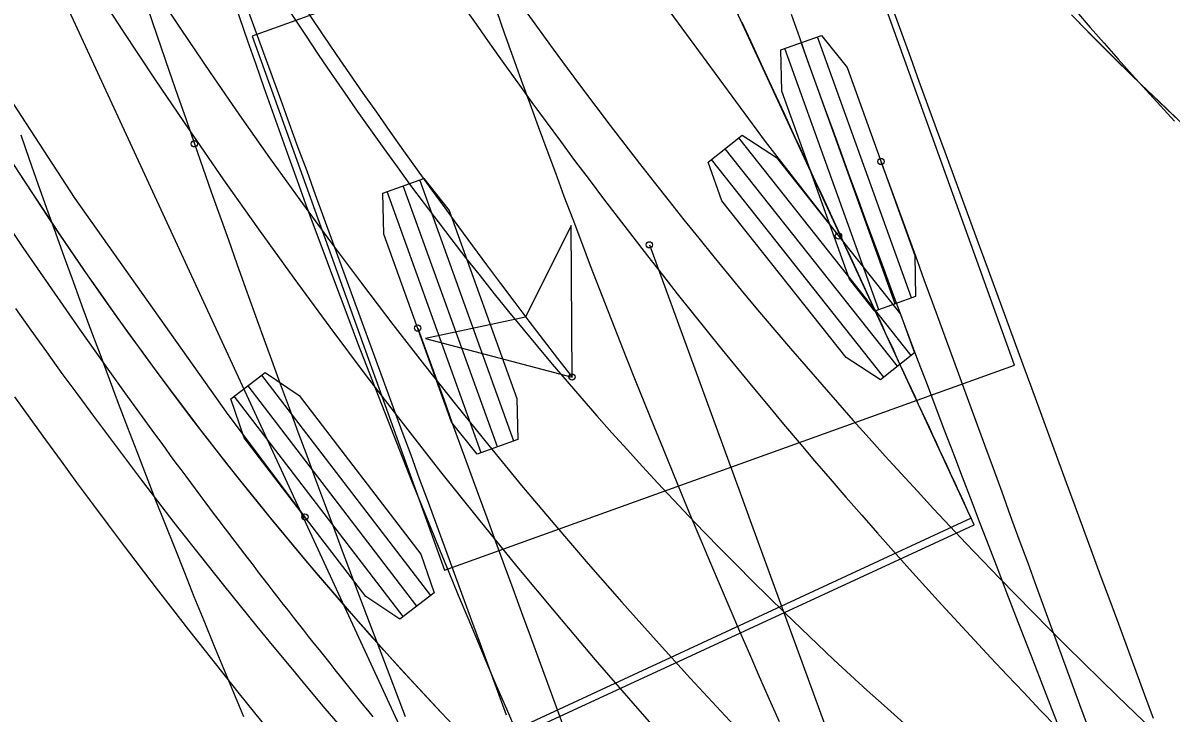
# Model space of a CAD drawing. Extents: x -14 to 1565148, y -25 to 642856.
# Drawn here: x 1564771.22 to 1564786.38, y 636431.24 to 636440.36 of the extents above; entities that cross this region are included whole.
import ezdxf

# ---------------------------------------------------------------- set-up
doc = ezdxf.new("R2010")
doc.units = 0
for name, color, linetype in [('CM_Corridor_Conceptual', 7, 'Continuous'), ('DR_P_Headwall', 7, 'Continuous'), ('GE_P_Alignment_100_Stations', 7, 'Continuous'), ('GE_P_Driveway_CL', 7, 'Continuous'), ('GE_X_Alignment', 7, 'Continuous'), ('PV_P_EOP', 7, 'Continuous'), ('TR_Turning_Path22', 7, 'Continuous'), ('TR_Turning_Path28', 7, 'Continuous'), ('TR_Turning_Path28 - Copy-1', 7, 'Continuous')]:
    doc.layers.add(name, color=color, linetype=linetype)

msp = doc.modelspace()

# ---------------------------------------------------------------- linework, layer by layer
at = {"layer": 'CM_Corridor_Conceptual'}
for p, q in [((1564784.316, 636435.835), (1564781.777, 636442.892)), ((1564776.665, 636441.053), (1564774.25, 636440.184)), ((1564774.25, 636440.184), (1564776.789, 636433.127)), ((1564782.74, 636436.646), (1564781.499, 636440.097)), ((1564782.956, 636436.724), (1564781.715, 636440.174)), ((1564782.525, 636436.569), (1564781.283, 636440.019)), ((1564777.702, 636434.834), (1564776.461, 636438.284)), ((1564777.271, 636434.679), (1564776.03, 636438.129)), ((1564777.487, 636434.756), (1564776.245, 636438.206)), ((1564776.789, 636433.127), (1564784.316, 636435.835)), ((1564784.316, 636435.835), (1564784.316, 636435.835))]:
    msp.add_line(p, q, dxfattribs=at)
for points in [[(1564774.169, 636440.589), (1564774.284, 636440.277), (1564774.398, 636439.964), (1564774.512, 636439.652), (1564774.626, 636439.339), (1564774.74, 636439.027), (1564774.854, 636438.714), (1564774.969, 636438.402), (1564775.083, 636438.089), (1564775.197, 636437.777), (1564775.312, 636437.464), (1564775.426, 636437.152), (1564775.54, 636436.839), (1564775.655, 636436.527), (1564775.769, 636436.214), (1564775.884, 636435.902), (1564775.998, 636435.589), (1564776.113, 636435.277), (1564776.227, 636434.964), (1564776.342, 636434.652), (1564776.456, 636434.34), (1564776.571, 636434.027), (1564776.686, 636433.715), (1564776.8, 636433.402), (1564776.915, 636433.09), (1564777.03, 636432.778), (1564777.144, 636432.465), (1564777.259, 636432.153), (1564777.374, 636431.841), (1564777.489, 636431.528), (1564777.603, 636431.216)], [(1564782.71, 636440.525), (1564782.825, 636440.213), (1564782.939, 636439.901), (1564783.053, 636439.589), (1564783.167, 636439.277), (1564783.281, 636438.965), (1564783.396, 636438.653), (1564783.51, 636438.342), (1564783.624, 636438.03), (1564783.738, 636437.718), (1564783.853, 636437.406), (1564783.967, 636437.094), (1564784.082, 636436.782), (1564784.196, 636436.47), (1564784.31, 636436.159), (1564784.425, 636435.847), (1564784.539, 636435.535), (1564784.654, 636435.223), (1564784.768, 636434.911), (1564784.883, 636434.6), (1564784.997, 636434.288), (1564785.112, 636433.976), (1564785.227, 636433.665), (1564785.341, 636433.353), (1564785.456, 636433.041), (1564785.571, 636432.729), (1564785.685, 636432.418), (1564785.8, 636432.106), (1564785.915, 636431.794), (1564786.03, 636431.483), (1564786.145, 636431.171)], [(1564782.551, 636438.527), (1564782.663, 636438.218), (1564782.777, 636437.906), (1564782.891, 636437.594), (1564783.005, 636437.282), (1564783.119, 636436.97), (1564783.233, 636436.658), (1564783.347, 636436.346), (1564783.461, 636436.034), (1564783.575, 636435.722), (1564783.689, 636435.41), (1564783.803, 636435.098), (1564783.917, 636434.786), (1564784.031, 636434.474), (1564784.145, 636434.162), (1564784.259, 636433.85), (1564784.373, 636433.538), (1564784.488, 636433.227), (1564784.602, 636432.915), (1564784.716, 636432.603), (1564784.83, 636432.291), (1564784.945, 636431.979), (1564785.059, 636431.667), (1564785.174, 636431.355), (1564785.288, 636431.044)], [(1564776.435, 636436.326), (1564776.55, 636436.01), (1564776.664, 636435.697), (1564776.778, 636435.385), (1564776.892, 636435.072), (1564777.006, 636434.759), (1564777.12, 636434.447), (1564777.234, 636434.134), (1564777.349, 636433.822), (1564777.463, 636433.509), (1564777.577, 636433.196), (1564777.691, 636432.884), (1564777.806, 636432.571), (1564777.92, 636432.259), (1564778.034, 636431.946), (1564778.149, 636431.634), (1564778.263, 636431.321), (1564778.378, 636431.009)]]:
    msp.add_lwpolyline(points, dxfattribs=at)
for points in [[(1564783.009, 636436.743), (1564782.471, 636436.55), (1564782.135, 636436.974), (1564781.242, 636439.458), (1564781.23, 636440), (1564781.768, 636440.193), (1564782.104, 636439.769), (1564782.998, 636437.285)], [(1564777.756, 636434.853), (1564777.218, 636434.659), (1564776.882, 636435.084), (1564775.988, 636437.568), (1564775.976, 636438.109), (1564776.514, 636438.303), (1564776.85, 636437.878), (1564777.744, 636435.394)]]:
    msp.add_lwpolyline(points, close=True, dxfattribs=at)
for centre in [(1564782.551, 636438.527), (1564779.493, 636437.426), (1564776.435, 636436.326)]:
    msp.add_circle(centre, 0.0417, dxfattribs=at)
msp.add_arc((1568049.004, 637629.078), 3479.904, 200.025477, 200.945096, dxfattribs=at)
at = {"layer": 'DR_P_Headwall'}
for points in [[(1564785.066, 636440.463), (1564785.294, 636440.23), (1564785.524, 636440), (1564785.755, 636439.771), (1564785.988, 636439.543), (1564786.222, 636439.318), (1564786.458, 636439.093)], [(1564785.167, 636440.359), (1564785.396, 636440.127), (1564785.626, 636439.897), (1564785.858, 636439.669), (1564786.092, 636439.442), (1564786.327, 636439.217), (1564786.564, 636438.993)], [(1564776.902, 636431.079), (1564776.671, 636431.326), (1564776.442, 636431.573), (1564776.214, 636431.822), (1564775.988, 636432.073), (1564775.763, 636432.325), (1564775.541, 636432.578), (1564775.32, 636432.833), (1564775.1, 636433.089), (1564774.883, 636433.347), (1564774.667, 636433.606), (1564774.454, 636433.867), (1564774.242, 636434.128), (1564774.031, 636434.392), (1564773.823, 636434.656), (1564773.617, 636434.922), (1564773.412, 636435.189), (1564773.209, 636435.457), (1564773.008, 636435.727), (1564772.809, 636435.998), (1564772.612, 636436.27), (1564772.417, 636436.543), (1564772.224, 636436.818), (1564772.032, 636437.093), (1564771.843, 636437.37), (1564771.655, 636437.648), (1564771.469, 636437.927), (1564771.286, 636438.207), (1564771.104, 636438.489)], [(1564776.754, 636431.237), (1564776.523, 636431.484), (1564776.295, 636431.733), (1564776.068, 636431.984), (1564775.842, 636432.235), (1564775.619, 636432.489), (1564775.397, 636432.743), (1564775.177, 636432.999), (1564774.959, 636433.257), (1564774.742, 636433.516), (1564774.527, 636433.776), (1564774.314, 636434.038), (1564774.103, 636434.301), (1564773.894, 636434.565), (1564773.687, 636434.831), (1564773.481, 636435.098), (1564773.277, 636435.367), (1564773.076, 636435.637), (1564772.876, 636435.908), (1564772.677, 636436.18), (1564772.481, 636436.453), (1564772.287, 636436.728), (1564772.094, 636437.004), (1564771.904, 636437.28), (1564771.715, 636437.559), (1564771.528, 636437.838), (1564771.344, 636438.118), (1564771.161, 636438.4)]]:
    msp.add_lwpolyline(points, dxfattribs=at)
msp.add_arc((1564813.456, 636465.682), 46.174, 209.7299, 257.498, dxfattribs=at)
at = {"layer": 'GE_P_Alignment_100_Stations'}
for p, q in [((1564783.782, 636433.727), (1564777.49, 636447.344)), ((1564770.228, 636443.989), (1564776.519, 636430.372)), ((1564782.949, 636435.963), (1564780.673, 636438.838)), ((1564782.769, 636435.821), (1564780.493, 636438.695)), ((1564782.59, 636435.679), (1564780.313, 636438.553)), ((1564776.607, 636432.792), (1564774.377, 636435.703)), ((1564776.425, 636432.653), (1564774.195, 636435.564)), ((1564776.243, 636432.514), (1564774.013, 636435.425)), ((1564776.519, 636430.372), (1564783.782, 636433.727)), ((1564783.782, 636433.727), (1564783.782, 636433.727))]:
    msp.add_line(p, q, dxfattribs=at)
for points in [[(1564771.562, 636454.525), (1564772.704, 636452.209), (1564774.159, 636449.401), (1564775.721, 636446.652), (1564777.387, 636443.965), (1564779.154, 636441.343), (1564781.021, 636438.791), (1564781.99, 636437.543)], [(1564763.876, 636452.52), (1564765.041, 636450.044), (1564766.584, 636446.947), (1564768.245, 636443.911), (1564770.021, 636440.94), (1564771.909, 636438.04), (1564773.907, 636435.214), (1564774.946, 636433.83)], [(1564780.713, 636440.369), (1564780.853, 636440.065), (1564780.993, 636439.763), (1564781.133, 636439.46), (1564781.272, 636439.159), (1564781.411, 636438.859), (1564781.456, 636438.761), (1564781.501, 636438.664), (1564781.546, 636438.567), (1564781.588, 636438.475), (1564781.636, 636438.371), (1564781.684, 636438.266), (1564781.733, 636438.161), (1564781.782, 636438.055), (1564781.831, 636437.949), (1564781.88, 636437.844), (1564781.929, 636437.737), (1564781.978, 636437.631), (1564782.027, 636437.526), (1564782.076, 636437.418), (1564782.125, 636437.313), (1564782.174, 636437.207), (1564782.223, 636437.1), (1564782.272, 636436.994), (1564782.321, 636436.889), (1564782.37, 636436.782), (1564782.419, 636436.677), (1564782.467, 636436.571), (1564782.517, 636436.465), (1564782.565, 636436.361), (1564782.613, 636436.256), (1564782.662, 636436.15), (1564782.71, 636436.047), (1564782.758, 636435.943), (1564782.806, 636435.838), (1564782.854, 636435.735), (1564782.902, 636435.631), (1564782.95, 636435.528), (1564782.997, 636435.425), (1564783.044, 636435.323), (1564783.092, 636435.22), (1564783.139, 636435.118), (1564783.186, 636435.017), (1564783.233, 636434.915), (1564783.28, 636434.814), (1564783.326, 636434.713), (1564783.373, 636434.612), (1564783.419, 636434.511), (1564783.466, 636434.41), (1564783.512, 636434.311), (1564783.558, 636434.211), (1564783.604, 636434.111), (1564783.65, 636434.012), (1564783.695, 636433.914), (1564783.741, 636433.816), (1564776.466, 636430.436)], [(1564773.376, 636434.371), (1564773.312, 636434.456), (1564773.248, 636434.543), (1564773.173, 636434.645), (1564773.103, 636434.741), (1564773.033, 636434.836), (1564772.965, 636434.929), (1564772.766, 636435.203), (1564772.567, 636435.477), (1564772.371, 636435.752), (1564772.176, 636436.026), (1564771.983, 636436.3), (1564771.793, 636436.571), (1564771.604, 636436.844), (1564771.416, 636437.117), (1564771.228, 636437.391), (1564771.042, 636437.667)], [(1564778.473, 636435.68), (1564778.463, 636437.68), (1564777.86, 636436.471), (1564776.538, 636436.188), (1564778.473, 636435.68)], [(1564775.847, 636431.189), (1564775.775, 636431.278), (1564775.703, 636431.367), (1564775.632, 636431.455), (1564775.56, 636431.544), (1564775.489, 636431.633), (1564775.418, 636431.721), (1564775.347, 636431.81), (1564775.277, 636431.898), (1564775.207, 636431.986), (1564775.137, 636432.074), (1564775.068, 636432.161), (1564774.999, 636432.248), (1564774.931, 636432.335), (1564774.862, 636432.422), (1564774.795, 636432.508), (1564774.727, 636432.595), (1564774.66, 636432.681), (1564774.594, 636432.766), (1564774.527, 636432.852), (1564774.461, 636432.938), (1564774.396, 636433.022), (1564774.33, 636433.107), (1564774.265, 636433.192), (1564774.201, 636433.276), (1564774.136, 636433.36), (1564774.072, 636433.445), (1564774.009, 636433.528), (1564773.944, 636433.613), (1564773.88, 636433.697), (1564773.818, 636433.78), (1564773.754, 636433.864), (1564773.69, 636433.949), (1564773.628, 636434.032), (1564773.565, 636434.117), (1564773.501, 636434.202), (1564773.439, 636434.285), (1564773.376, 636434.371)]]:
    msp.add_lwpolyline(points, dxfattribs=at)
for points in [[(1564782.994, 636435.999), (1564782.545, 636435.643), (1564782.091, 636435.939), (1564780.452, 636438.008), (1564780.269, 636438.518), (1564780.717, 636438.873), (1564781.171, 636438.578), (1564782.81, 636436.508)], [(1564778.473, 636435.68), (1564778.463, 636437.68), (1564777.86, 636436.471), (1564776.538, 636436.188)], [(1564776.652, 636432.827), (1564776.198, 636432.479), (1564775.749, 636432.782), (1564774.143, 636434.878), (1564773.968, 636435.39), (1564774.422, 636435.738), (1564774.871, 636435.435), (1564776.476, 636433.339)]]:
    msp.add_lwpolyline(points, close=True, dxfattribs=at)
for centre in [(1564781.99, 636437.543), (1564778.473, 636435.68), (1564774.946, 636433.83)]:
    msp.add_circle(centre, 0.0417, dxfattribs=at)
msp.add_arc((1564846.725, 636488.809), 86.493, 204.73657, 217.89801, dxfattribs=at)
at = {"layer": 'GE_P_Driveway_CL'}
msp.add_arc((1564834.986, 636485.101), 60.333, 360, 269.30622, dxfattribs=at)
msp.add_arc((1564834.986, 636485.101), 60.333, 360, 269.30622, dxfattribs=at)
at = {"layer": 'GE_X_Alignment'}
msp.add_circle((1564834.986, 636485.101), 60.25, dxfattribs=at)
at = {"layer": 'PV_P_EOP'}
for radius in [62, 60.333, 60.25]:
    msp.add_circle((1564834.986, 636485.101), radius, dxfattribs=at)
at = {"layer": 'TR_Turning_Path22'}
for points in [[(1564771.157, 636445.846), (1564771.258, 636445.522), (1564771.358, 636445.199), (1564771.46, 636444.875), (1564771.561, 636444.552), (1564771.664, 636444.228), (1564771.767, 636443.905), (1564771.87, 636443.582), (1564771.974, 636443.26), (1564772.079, 636442.937), (1564772.184, 636442.615), (1564772.29, 636442.293), (1564772.396, 636441.971), (1564772.503, 636441.649), (1564772.61, 636441.327), (1564772.718, 636441.006), (1564772.826, 636440.685), (1564772.935, 636440.364), (1564773.045, 636440.043), (1564773.154, 636439.722), (1564773.265, 636439.402), (1564773.376, 636439.081), (1564773.487, 636438.761)], [(1564777.475, 636440.523), (1564777.583, 636440.215), (1564777.693, 636439.908), (1564777.803, 636439.601), (1564777.914, 636439.294), (1564778.026, 636438.988), (1564778.139, 636438.681), (1564778.252, 636438.376), (1564778.366, 636438.07), (1564778.481, 636437.765), (1564778.597, 636437.46), (1564778.713, 636437.155), (1564778.831, 636436.851), (1564778.949, 636436.547), (1564779.068, 636436.243), (1564779.187, 636435.939), (1564779.308, 636435.636), (1564779.429, 636435.333), (1564779.551, 636435.031), (1564779.674, 636434.729), (1564779.798, 636434.427), (1564779.922, 636434.125), (1564780.047, 636433.824), (1564780.173, 636433.523), (1564780.3, 636433.222), (1564780.427, 636432.922), (1564780.555, 636432.622), (1564780.684, 636432.322), (1564780.814, 636432.023), (1564780.945, 636431.724), (1564781.076, 636431.426), (1564781.208, 636431.127)], [(1564781.366, 636440.472), (1564781.474, 636440.166), (1564781.583, 636439.859), (1564781.693, 636439.553), (1564781.803, 636439.247), (1564781.914, 636438.941), (1564782.025, 636438.635), (1564782.137, 636438.329), (1564782.249, 636438.023), (1564782.361, 636437.718), (1564782.474, 636437.412), (1564782.587, 636437.106), (1564782.701, 636436.801), (1564782.815, 636436.495), (1564782.93, 636436.189), (1564783.044, 636435.884), (1564783.16, 636435.579), (1564783.275, 636435.274), (1564783.391, 636434.969), (1564783.507, 636434.664), (1564783.623, 636434.359), (1564783.74, 636434.054), (1564783.857, 636433.749), (1564783.974, 636433.443), (1564784.092, 636433.138), (1564784.21, 636432.832), (1564784.328, 636432.526), (1564784.447, 636432.221), (1564784.566, 636431.915), (1564784.685, 636431.609), (1564784.804, 636431.302), (1564784.923, 636430.996)], [(1564771.194, 636438.879), (1564771.307, 636438.556), (1564771.421, 636438.232), (1564771.536, 636437.909), (1564771.651, 636437.586), (1564771.767, 636437.264), (1564771.884, 636436.941), (1564772.002, 636436.619), (1564772.121, 636436.298), (1564772.241, 636435.976), (1564772.361, 636435.655), (1564772.482, 636435.335), (1564772.604, 636435.014), (1564772.727, 636434.694), (1564772.851, 636434.374), (1564772.975, 636434.055), (1564773.101, 636433.736), (1564773.227, 636433.417), (1564773.354, 636433.098), (1564773.481, 636432.78), (1564773.61, 636432.463), (1564773.74, 636432.145), (1564773.87, 636431.828), (1564774.001, 636431.511), (1564774.133, 636431.195)], [(1564773.487, 636438.761), (1564773.598, 636438.443), (1564773.71, 636438.125), (1564773.822, 636437.808), (1564773.935, 636437.49), (1564774.048, 636437.173), (1564774.162, 636436.855), (1564774.276, 636436.538), (1564774.39, 636436.221), (1564774.505, 636435.905), (1564774.621, 636435.588), (1564774.737, 636435.272), (1564774.853, 636434.956), (1564774.969, 636434.641), (1564775.086, 636434.326), (1564775.203, 636434.011), (1564775.321, 636433.696), (1564775.438, 636433.382), (1564775.556, 636433.069), (1564775.674, 636432.755), (1564775.793, 636432.443), (1564775.911, 636432.131), (1564776.03, 636431.819), (1564776.149, 636431.507), (1564776.268, 636431.195)]]:
    msp.add_lwpolyline(points, dxfattribs=at)
msp.add_circle((1564773.487, 636438.761), 0.0417, dxfattribs=at)
msp.add_circle((1564773.487, 636438.761), 0.0417, dxfattribs=at)
msp.add_arc((1564896.905, 636482.542), 129.841, 190.85167, 209.30473, dxfattribs=at)
at = {"layer": 'TR_Turning_Path28'}
for points in [[(1564777.023, 636440.601), (1564777.205, 636440.341), (1564777.388, 636440.082), (1564777.572, 636439.823), (1564777.757, 636439.565), (1564777.943, 636439.308), (1564778.13, 636439.052), (1564778.318, 636438.796), (1564778.507, 636438.542), (1564778.698, 636438.288), (1564778.889, 636438.034), (1564779.081, 636437.782), (1564779.275, 636437.53), (1564779.469, 636437.28), (1564779.665, 636437.03), (1564779.861, 636436.78), (1564780.058, 636436.532), (1564780.257, 636436.284), (1564780.456, 636436.038), (1564780.657, 636435.792), (1564780.859, 636435.547), (1564781.061, 636435.302), (1564781.265, 636435.059), (1564781.469, 636434.816), (1564781.675, 636434.574), (1564781.881, 636434.333), (1564782.089, 636434.093), (1564782.297, 636433.854), (1564782.507, 636433.616), (1564782.717, 636433.378), (1564782.929, 636433.142), (1564783.141, 636432.906), (1564783.354, 636432.671), (1564783.569, 636432.437), (1564783.784, 636432.204), (1564784, 636431.972), (1564784.217, 636431.74), (1564784.436, 636431.51), (1564784.655, 636431.28), (1564784.875, 636431.052)], [(1564785.131, 636440.507), (1564785.313, 636440.298), (1564785.497, 636440.089), (1564785.681, 636439.881), (1564785.867, 636439.674), (1564786.053, 636439.468), (1564786.24, 636439.262), (1564786.428, 636439.058)], [(1564771.113, 636435.419), (1564771.316, 636435.135), (1564771.52, 636434.851), (1564771.726, 636434.569), (1564771.932, 636434.287), (1564772.14, 636434.006), (1564772.349, 636433.726), (1564772.559, 636433.447), (1564772.77, 636433.168), (1564772.983, 636432.891), (1564773.196, 636432.614), (1564773.411, 636432.338), (1564773.627, 636432.063), (1564773.844, 636431.789), (1564774.062, 636431.516), (1564774.281, 636431.244), (1564774.501, 636430.973)]]:
    msp.add_lwpolyline(points, dxfattribs=at)
msp.add_arc((1564840.393, 636484.698), 81.107, 162.2375, 235.00942, dxfattribs=at)
at = {"layer": 'TR_Turning_Path28 - Copy-1'}
for points in [[(1564777.852, 636440.522), (1564778.037, 636440.266), (1564778.223, 636440.012), (1564778.41, 636439.758), (1564778.598, 636439.505), (1564778.788, 636439.252), (1564778.978, 636439.001), (1564779.17, 636438.751), (1564779.363, 636438.501), (1564779.557, 636438.253), (1564779.753, 636438.005), (1564779.949, 636437.758), (1564780.147, 636437.512), (1564780.345, 636437.267), (1564780.545, 636437.023), (1564780.746, 636436.78), (1564780.949, 636436.538), (1564781.152, 636436.297), (1564781.356, 636436.057), (1564781.562, 636435.818), (1564781.769, 636435.58), (1564781.976, 636435.342), (1564782.185, 636435.106), (1564782.395, 636434.871), (1564782.606, 636434.636), (1564782.819, 636434.403), (1564783.032, 636434.171), (1564783.246, 636433.939), (1564783.462, 636433.709), (1564783.678, 636433.48), (1564783.896, 636433.251), (1564784.115, 636433.024), (1564784.334, 636432.798), (1564784.555, 636432.572), (1564784.777, 636432.348), (1564785, 636432.125), (1564785.224, 636431.903), (1564785.449, 636431.682), (1564785.675, 636431.462), (1564785.902, 636431.243), (1564786.13, 636431.025)], [(1564771.125, 636436.586), (1564771.328, 636436.299), (1564771.533, 636436.013), (1564771.738, 636435.728), (1564771.946, 636435.444), (1564772.154, 636435.161), (1564772.364, 636434.879), (1564772.575, 636434.597), (1564772.788, 636434.317), (1564773.001, 636434.038), (1564773.216, 636433.76), (1564773.433, 636433.483), (1564773.65, 636433.207), (1564773.869, 636432.931), (1564774.09, 636432.657), (1564774.311, 636432.384), (1564774.534, 636432.112), (1564774.758, 636431.841), (1564774.983, 636431.571), (1564775.21, 636431.302), (1564775.438, 636431.035)]]:
    msp.add_lwpolyline(points, dxfattribs=at)
msp.add_arc((1564832.578, 636479.871), 71.28, 211.52336, 280.68377, dxfattribs=at)

doc.saveas('drawing.dxf')
